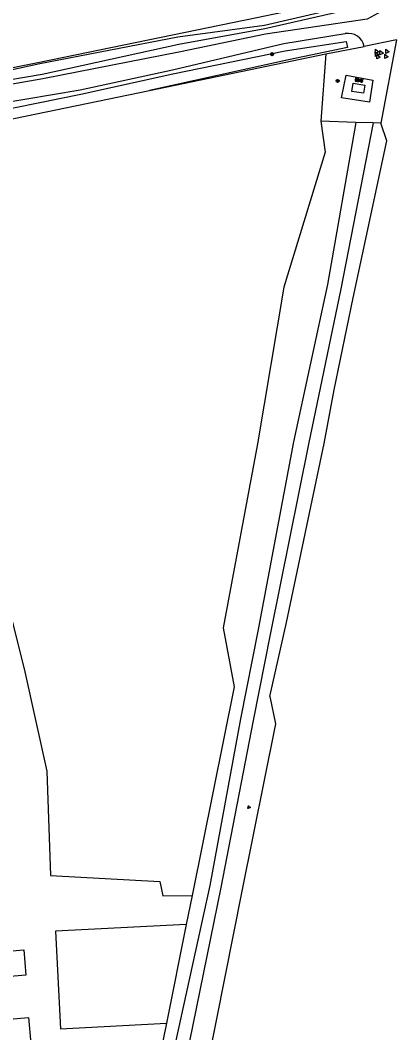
# Model space of a CAD drawing. Extents: x 126000 to 131009, y 393000 to 395500.
# Drawn here: x 128243.4 to 128339.8, y 395027 to 395288.7 of the extents above; entities that cross this region are included whole.
import ezdxf

# ---------------------------------------------------------------- set-up
doc = ezdxf.new("R2010")
doc.units = 0
for name, color, linetype in [('gg-afsc-draadraster', 7, 'Continuous'), ('gg-knt-onverhard', 7, 'Continuous'), ('gg-kntw-greppel-droge sloot', 7, 'Continuous'), ('gg-kwrk-betonelement', 7, 'Continuous'), ('gt-grn-groengrens', 7, 'Continuous'), ('gt-symb-boom', 7, 'Continuous'), ('gt-symb-groenvak', 7, 'Continuous'), ('gt-symb-overige verharding', 7, 'Continuous'), ('gt-symb-waterafsluiter', 7, 'Continuous')]:
    doc.layers.add(name, color=color, linetype=linetype)

# ---------------------------------------------------------------- blocks, each defined once
blk = doc.blocks.new('gt0-BOOM')
at = {"layer": 'gt-symb-boom'}
for radius in [0.4, 0.2]:
    blk.add_circle((0, 0), radius, dxfattribs=at)
blk = doc.blocks.new('gt0-OVH')
at = {"layer": 'gt-symb-overige verharding'}
for points in [[(-0.97, 0.3), (-0.97, 0.31), (-0.96, 0.32), (-0.97, 0.33), (-0.97, 0.34), (-0.98, 0.35), (-0.99, 0.35), (-1, 0.36), (-1.01, 0.35), (-1.02, 0.35), (-1.03, 0.34), (-1.03, 0.33), (-1.04, 0.32), (-1.03, 0.31), (-1.03, 0.3), (-1.02, 0.29), (-1.01, 0.29), (-1, 0.28), (-0.99, 0.29), (-0.98, 0.29)], [(-0.87, 0.11), (-0.87, 0.12), (-0.86, 0.13), (-0.87, 0.14), (-0.87, 0.15), (-0.88, 0.16), (-0.89, 0.16), (-0.9, 0.16), (-0.91, 0.16), (-0.92, 0.16), (-0.93, 0.15), (-0.93, 0.14), (-0.94, 0.13), (-0.93, 0.12), (-0.93, 0.11), (-0.92, 0.1), (-0.91, 0.09), (-0.9, 0.09), (-0.89, 0.09), (-0.88, 0.1)], [(-0.77, 0.3), (-0.77, 0.31), (-0.76, 0.32), (-0.77, 0.33), (-0.77, 0.34), (-0.78, 0.35), (-0.79, 0.35), (-0.8, 0.36), (-0.81, 0.35), (-0.82, 0.35), (-0.83, 0.34), (-0.83, 0.33), (-0.84, 0.32), (-0.83, 0.31), (-0.83, 0.3), (-0.82, 0.29), (-0.81, 0.29), (-0.8, 0.28), (-0.79, 0.29), (-0.78, 0.29)], [(-0.67, 0.11), (-0.67, 0.12), (-0.66, 0.13), (-0.67, 0.14), (-0.67, 0.15), (-0.68, 0.16), (-0.69, 0.16), (-0.7, 0.16), (-0.71, 0.16), (-0.72, 0.16), (-0.73, 0.15), (-0.73, 0.14), (-0.74, 0.13), (-0.73, 0.12), (-0.73, 0.11), (-0.72, 0.1), (-0.71, 0.09), (-0.7, 0.09), (-0.69, 0.09), (-0.68, 0.1)], [(-0.57, 0.3), (-0.57, 0.31), (-0.56, 0.32), (-0.57, 0.33), (-0.57, 0.34), (-0.58, 0.35), (-0.59, 0.35), (-0.6, 0.36), (-0.61, 0.35), (-0.62, 0.35), (-0.63, 0.34), (-0.63, 0.33), (-0.64, 0.32), (-0.63, 0.31), (-0.63, 0.3), (-0.62, 0.29), (-0.61, 0.29), (-0.6, 0.28), (-0.59, 0.29), (-0.58, 0.29)], [(-0.47, 0.11), (-0.47, 0.12), (-0.46, 0.13), (-0.47, 0.14), (-0.47, 0.15), (-0.48, 0.16), (-0.49, 0.16), (-0.5, 0.16), (-0.51, 0.16), (-0.52, 0.16), (-0.53, 0.15), (-0.53, 0.14), (-0.54, 0.13), (-0.53, 0.12), (-0.53, 0.11), (-0.52, 0.1), (-0.51, 0.09), (-0.5, 0.09), (-0.49, 0.09), (-0.48, 0.1)], [(-0.37, 0.3), (-0.37, 0.31), (-0.36, 0.32), (-0.37, 0.33), (-0.37, 0.34), (-0.38, 0.35), (-0.39, 0.35), (-0.4, 0.36), (-0.41, 0.35), (-0.42, 0.35), (-0.43, 0.34), (-0.43, 0.33), (-0.44, 0.32), (-0.43, 0.31), (-0.43, 0.3), (-0.42, 0.29), (-0.41, 0.29), (-0.4, 0.28), (-0.39, 0.29), (-0.38, 0.29)], [(-0.27, 0.11), (-0.27, 0.12), (-0.26, 0.13), (-0.27, 0.14), (-0.27, 0.15), (-0.28, 0.16), (-0.29, 0.16), (-0.3, 0.16), (-0.31, 0.16), (-0.32, 0.16), (-0.33, 0.15), (-0.33, 0.14), (-0.34, 0.13), (-0.33, 0.12), (-0.33, 0.11), (-0.32, 0.1), (-0.31, 0.09), (-0.3, 0.09), (-0.29, 0.09), (-0.28, 0.1)], [(-0.17, 0.3), (-0.17, 0.31), (-0.16, 0.32), (-0.17, 0.33), (-0.17, 0.34), (-0.18, 0.35), (-0.19, 0.35), (-0.2, 0.36), (-0.21, 0.35), (-0.22, 0.35), (-0.23, 0.34), (-0.23, 0.33), (-0.24, 0.32), (-0.23, 0.31), (-0.23, 0.3), (-0.22, 0.29), (-0.21, 0.29), (-0.2, 0.28), (-0.19, 0.29), (-0.18, 0.29)], [(-0.07, 0.11), (-0.07, 0.12), (-0.06, 0.13), (-0.07, 0.14), (-0.07, 0.15), (-0.08, 0.16), (-0.09, 0.16), (-0.1, 0.16), (-0.11, 0.16), (-0.12, 0.16), (-0.13, 0.15), (-0.13, 0.14), (-0.14, 0.13), (-0.13, 0.12), (-0.13, 0.11), (-0.12, 0.1), (-0.11, 0.09), (-0.1, 0.09), (-0.09, 0.09), (-0.08, 0.1)], [(0.03, 0.3), (0.03, 0.31), (0.04, 0.32), (0.03, 0.33), (0.03, 0.34), (0.02, 0.35), (0.01, 0.35), (0, 0.36), (-0.01, 0.35), (-0.02, 0.35), (-0.03, 0.34), (-0.03, 0.33), (-0.04, 0.32), (-0.03, 0.31), (-0.03, 0.3), (-0.02, 0.29), (-0.01, 0.29), (0, 0.28), (0.01, 0.29), (0.02, 0.29)], [(0.13, 0.11), (0.13, 0.12), (0.14, 0.13), (0.13, 0.14), (0.13, 0.15), (0.12, 0.16), (0.11, 0.16), (0.1, 0.16), (0.09, 0.16), (0.08, 0.16), (0.07, 0.15), (0.07, 0.14), (0.06, 0.13), (0.07, 0.12), (0.07, 0.11), (0.08, 0.1), (0.09, 0.09), (0.1, 0.09), (0.11, 0.09), (0.12, 0.1)], [(0.23, 0.3), (0.23, 0.31), (0.24, 0.32), (0.23, 0.33), (0.23, 0.34), (0.22, 0.35), (0.21, 0.35), (0.2, 0.36), (0.19, 0.35), (0.18, 0.35), (0.17, 0.34), (0.17, 0.33), (0.16, 0.32), (0.17, 0.31), (0.17, 0.3), (0.18, 0.29), (0.19, 0.29), (0.2, 0.28), (0.21, 0.29), (0.22, 0.29)], [(0.33, 0.11), (0.33, 0.12), (0.34, 0.13), (0.33, 0.14), (0.33, 0.15), (0.32, 0.16), (0.31, 0.16), (0.3, 0.16), (0.29, 0.16), (0.28, 0.16), (0.27, 0.15), (0.27, 0.14), (0.26, 0.13), (0.27, 0.12), (0.27, 0.11), (0.28, 0.1), (0.29, 0.09), (0.3, 0.09), (0.31, 0.09), (0.32, 0.1)], [(0.43, 0.3), (0.43, 0.31), (0.44, 0.32), (0.43, 0.33), (0.43, 0.34), (0.42, 0.35), (0.41, 0.35), (0.4, 0.36), (0.39, 0.35), (0.38, 0.35), (0.37, 0.34), (0.37, 0.33), (0.36, 0.32), (0.37, 0.31), (0.37, 0.3), (0.38, 0.29), (0.39, 0.29), (0.4, 0.28), (0.41, 0.29), (0.42, 0.29)], [(0.53, 0.11), (0.53, 0.12), (0.54, 0.13), (0.53, 0.14), (0.53, 0.15), (0.52, 0.16), (0.51, 0.16), (0.5, 0.16), (0.49, 0.16), (0.48, 0.16), (0.47, 0.15), (0.47, 0.14), (0.46, 0.13), (0.47, 0.12), (0.47, 0.11), (0.48, 0.1), (0.49, 0.09), (0.5, 0.09), (0.51, 0.09), (0.52, 0.1)], [(0.63, 0.3), (0.63, 0.31), (0.64, 0.32), (0.63, 0.33), (0.63, 0.34), (0.62, 0.35), (0.61, 0.35), (0.6, 0.36), (0.59, 0.35), (0.58, 0.35), (0.57, 0.34), (0.57, 0.33), (0.56, 0.32), (0.57, 0.31), (0.57, 0.3), (0.58, 0.29), (0.59, 0.29), (0.6, 0.28), (0.61, 0.29), (0.62, 0.29)], [(0.73, 0.11), (0.73, 0.12), (0.74, 0.13), (0.73, 0.14), (0.73, 0.15), (0.72, 0.16), (0.71, 0.16), (0.7, 0.16), (0.69, 0.16), (0.68, 0.16), (0.67, 0.15), (0.67, 0.14), (0.66, 0.13), (0.67, 0.12), (0.67, 0.11), (0.68, 0.1), (0.69, 0.09), (0.7, 0.09), (0.71, 0.09), (0.72, 0.1)], [(0.83, 0.3), (0.83, 0.31), (0.84, 0.32), (0.83, 0.33), (0.83, 0.34), (0.82, 0.35), (0.81, 0.35), (0.8, 0.36), (0.79, 0.35), (0.78, 0.35), (0.77, 0.34), (0.77, 0.33), (0.76, 0.32), (0.77, 0.31), (0.77, 0.3), (0.78, 0.29), (0.79, 0.29), (0.8, 0.28), (0.81, 0.29), (0.82, 0.29)], [(0.93, 0.11), (0.93, 0.12), (0.94, 0.13), (0.93, 0.14), (0.93, 0.15), (0.92, 0.16), (0.91, 0.16), (0.9, 0.16), (0.89, 0.16), (0.88, 0.16), (0.87, 0.15), (0.87, 0.14), (0.86, 0.13), (0.87, 0.12), (0.87, 0.11), (0.88, 0.1), (0.89, 0.09), (0.9, 0.09), (0.91, 0.09), (0.92, 0.1)], [(1.03, 0.3), (1.03, 0.31), (1.04, 0.32), (1.03, 0.33), (1.03, 0.34), (1.02, 0.35), (1.01, 0.35), (1, 0.36), (0.99, 0.35), (0.98, 0.35), (0.97, 0.34), (0.97, 0.33), (0.96, 0.32), (0.97, 0.31), (0.97, 0.3), (0.98, 0.29), (0.99, 0.29), (1, 0.28), (1.01, 0.29), (1.02, 0.29)], [(-0.97, -0.14), (-0.97, -0.13), (-0.96, -0.12), (-0.97, -0.11), (-0.97, -0.1), (-0.98, -0.09), (-0.99, -0.09), (-1, -0.08), (-1.01, -0.09), (-1.02, -0.09), (-1.03, -0.1), (-1.03, -0.11), (-1.04, -0.12), (-1.03, -0.13), (-1.03, -0.14), (-1.02, -0.15), (-1.01, -0.15), (-1, -0.16), (-0.99, -0.15), (-0.98, -0.15)], [(-0.87, -0.33), (-0.87, -0.32), (-0.86, -0.31), (-0.87, -0.3), (-0.87, -0.29), (-0.88, -0.28), (-0.89, -0.28), (-0.9, -0.28), (-0.91, -0.28), (-0.92, -0.28), (-0.93, -0.29), (-0.93, -0.3), (-0.94, -0.31), (-0.93, -0.32), (-0.93, -0.33), (-0.92, -0.34), (-0.91, -0.35), (-0.9, -0.35), (-0.89, -0.35), (-0.88, -0.34)], [(-0.77, -0.14), (-0.77, -0.13), (-0.76, -0.12), (-0.77, -0.11), (-0.77, -0.1), (-0.78, -0.09), (-0.79, -0.09), (-0.8, -0.08), (-0.81, -0.09), (-0.82, -0.09), (-0.83, -0.1), (-0.83, -0.11), (-0.84, -0.12), (-0.83, -0.13), (-0.83, -0.14), (-0.82, -0.15), (-0.81, -0.15), (-0.8, -0.16), (-0.79, -0.15), (-0.78, -0.15)], [(-0.67, -0.33), (-0.67, -0.32), (-0.66, -0.31), (-0.67, -0.3), (-0.67, -0.29), (-0.68, -0.28), (-0.69, -0.28), (-0.7, -0.28), (-0.71, -0.28), (-0.72, -0.28), (-0.73, -0.29), (-0.73, -0.3), (-0.74, -0.31), (-0.73, -0.32), (-0.73, -0.33), (-0.72, -0.34), (-0.71, -0.35), (-0.7, -0.35), (-0.69, -0.35), (-0.68, -0.34)], [(-0.57, -0.14), (-0.57, -0.13), (-0.56, -0.12), (-0.57, -0.11), (-0.57, -0.1), (-0.58, -0.09), (-0.59, -0.09), (-0.6, -0.08), (-0.61, -0.09), (-0.62, -0.09), (-0.63, -0.1), (-0.63, -0.11), (-0.64, -0.12), (-0.63, -0.13), (-0.63, -0.14), (-0.62, -0.15), (-0.61, -0.15), (-0.6, -0.16), (-0.59, -0.15), (-0.58, -0.15)], [(-0.47, -0.33), (-0.47, -0.32), (-0.46, -0.31), (-0.47, -0.3), (-0.47, -0.29), (-0.48, -0.28), (-0.49, -0.28), (-0.5, -0.28), (-0.51, -0.28), (-0.52, -0.28), (-0.53, -0.29), (-0.53, -0.3), (-0.54, -0.31), (-0.53, -0.32), (-0.53, -0.33), (-0.52, -0.34), (-0.51, -0.35), (-0.5, -0.35), (-0.49, -0.35), (-0.48, -0.34)], [(-0.37, -0.14), (-0.37, -0.13), (-0.36, -0.12), (-0.37, -0.11), (-0.37, -0.1), (-0.38, -0.09), (-0.39, -0.09), (-0.4, -0.08), (-0.41, -0.09), (-0.42, -0.09), (-0.43, -0.1), (-0.43, -0.11), (-0.44, -0.12), (-0.43, -0.13), (-0.43, -0.14), (-0.42, -0.15), (-0.41, -0.15), (-0.4, -0.16), (-0.39, -0.15), (-0.38, -0.15)], [(-0.27, -0.33), (-0.27, -0.32), (-0.26, -0.31), (-0.27, -0.3), (-0.27, -0.29), (-0.28, -0.28), (-0.29, -0.28), (-0.3, -0.28), (-0.31, -0.28), (-0.32, -0.28), (-0.33, -0.29), (-0.33, -0.3), (-0.34, -0.31), (-0.33, -0.32), (-0.33, -0.33), (-0.32, -0.34), (-0.31, -0.35), (-0.3, -0.35), (-0.29, -0.35), (-0.28, -0.34)], [(-0.17, -0.14), (-0.17, -0.13), (-0.16, -0.12), (-0.17, -0.11), (-0.17, -0.1), (-0.18, -0.09), (-0.19, -0.09), (-0.2, -0.08), (-0.21, -0.09), (-0.22, -0.09), (-0.23, -0.1), (-0.23, -0.11), (-0.24, -0.12), (-0.23, -0.13), (-0.23, -0.14), (-0.22, -0.15), (-0.21, -0.15), (-0.2, -0.16), (-0.19, -0.15), (-0.18, -0.15)], [(-0.07, -0.33), (-0.07, -0.32), (-0.06, -0.31), (-0.07, -0.3), (-0.07, -0.29), (-0.08, -0.28), (-0.09, -0.28), (-0.1, -0.28), (-0.11, -0.28), (-0.12, -0.28), (-0.13, -0.29), (-0.13, -0.3), (-0.14, -0.31), (-0.13, -0.32), (-0.13, -0.33), (-0.12, -0.34), (-0.11, -0.35), (-0.1, -0.35), (-0.09, -0.35), (-0.08, -0.34)], [(0.03, -0.14), (0.03, -0.13), (0.04, -0.12), (0.03, -0.11), (0.03, -0.1), (0.02, -0.09), (0.01, -0.09), (0, -0.08), (-0.01, -0.09), (-0.02, -0.09), (-0.03, -0.1), (-0.03, -0.11), (-0.04, -0.12), (-0.03, -0.13), (-0.03, -0.14), (-0.02, -0.15), (-0.01, -0.15), (0, -0.16), (0.01, -0.15), (0.02, -0.15)], [(0.13, -0.33), (0.13, -0.32), (0.14, -0.31), (0.13, -0.3), (0.13, -0.29), (0.12, -0.28), (0.11, -0.28), (0.1, -0.28), (0.09, -0.28), (0.08, -0.28), (0.07, -0.29), (0.07, -0.3), (0.06, -0.31), (0.07, -0.32), (0.07, -0.33), (0.08, -0.34), (0.09, -0.35), (0.1, -0.35), (0.11, -0.35), (0.12, -0.34)], [(0.23, -0.14), (0.23, -0.13), (0.24, -0.12), (0.23, -0.11), (0.23, -0.1), (0.22, -0.09), (0.21, -0.09), (0.2, -0.08), (0.19, -0.09), (0.18, -0.09), (0.17, -0.1), (0.17, -0.11), (0.16, -0.12), (0.17, -0.13), (0.17, -0.14), (0.18, -0.15), (0.19, -0.15), (0.2, -0.16), (0.21, -0.15), (0.22, -0.15)], [(0.33, -0.33), (0.33, -0.32), (0.34, -0.31), (0.33, -0.3), (0.33, -0.29), (0.32, -0.28), (0.31, -0.28), (0.3, -0.28), (0.29, -0.28), (0.28, -0.28), (0.27, -0.29), (0.27, -0.3), (0.26, -0.31), (0.27, -0.32), (0.27, -0.33), (0.28, -0.34), (0.29, -0.35), (0.3, -0.35), (0.31, -0.35), (0.32, -0.34)], [(0.43, -0.14), (0.43, -0.13), (0.44, -0.12), (0.43, -0.11), (0.43, -0.1), (0.42, -0.09), (0.41, -0.09), (0.4, -0.08), (0.39, -0.09), (0.38, -0.09), (0.37, -0.1), (0.37, -0.11), (0.36, -0.12), (0.37, -0.13), (0.37, -0.14), (0.38, -0.15), (0.39, -0.15), (0.4, -0.16), (0.41, -0.15), (0.42, -0.15)], [(0.53, -0.33), (0.53, -0.32), (0.54, -0.31), (0.53, -0.3), (0.53, -0.29), (0.52, -0.28), (0.51, -0.28), (0.5, -0.28), (0.49, -0.28), (0.48, -0.28), (0.47, -0.29), (0.47, -0.3), (0.46, -0.31), (0.47, -0.32), (0.47, -0.33), (0.48, -0.34), (0.49, -0.35), (0.5, -0.35), (0.51, -0.35), (0.52, -0.34)], [(0.63, -0.14), (0.63, -0.13), (0.64, -0.12), (0.63, -0.11), (0.63, -0.1), (0.62, -0.09), (0.61, -0.09), (0.6, -0.08), (0.59, -0.09), (0.58, -0.09), (0.57, -0.1), (0.57, -0.11), (0.56, -0.12), (0.57, -0.13), (0.57, -0.14), (0.58, -0.15), (0.59, -0.15), (0.6, -0.16), (0.61, -0.15), (0.62, -0.15)], [(0.73, -0.33), (0.73, -0.32), (0.74, -0.31), (0.73, -0.3), (0.73, -0.29), (0.72, -0.28), (0.71, -0.28), (0.7, -0.28), (0.69, -0.28), (0.68, -0.28), (0.67, -0.29), (0.67, -0.3), (0.66, -0.31), (0.67, -0.32), (0.67, -0.33), (0.68, -0.34), (0.69, -0.35), (0.7, -0.35), (0.71, -0.35), (0.72, -0.34)], [(0.83, -0.14), (0.83, -0.13), (0.84, -0.12), (0.83, -0.11), (0.83, -0.1), (0.82, -0.09), (0.81, -0.09), (0.8, -0.08), (0.79, -0.09), (0.78, -0.09), (0.77, -0.1), (0.77, -0.11), (0.76, -0.12), (0.77, -0.13), (0.77, -0.14), (0.78, -0.15), (0.79, -0.15), (0.8, -0.16), (0.81, -0.15), (0.82, -0.15)], [(0.93, -0.33), (0.93, -0.32), (0.94, -0.31), (0.93, -0.3), (0.93, -0.29), (0.92, -0.28), (0.91, -0.28), (0.9, -0.28), (0.89, -0.28), (0.88, -0.28), (0.87, -0.29), (0.87, -0.3), (0.86, -0.31), (0.87, -0.32), (0.87, -0.33), (0.88, -0.34), (0.89, -0.35), (0.9, -0.35), (0.91, -0.35), (0.92, -0.34)], [(1.03, -0.14), (1.03, -0.13), (1.04, -0.12), (1.03, -0.11), (1.03, -0.1), (1.02, -0.09), (1.01, -0.09), (1, -0.08), (0.99, -0.09), (0.98, -0.09), (0.97, -0.1), (0.97, -0.11), (0.96, -0.12), (0.97, -0.13), (0.97, -0.14), (0.98, -0.15), (0.99, -0.15), (1, -0.16), (1.01, -0.15), (1.02, -0.15)]]:
    blk.add_lwpolyline(points, close=True, dxfattribs=at)
blk = doc.blocks.new('gt0-WAFSL')
at = {"layer": 'gt-symb-waterafsluiter'}
for p, q in [((-0.5, -0.33), (0, 0.67)), ((0, 0.67), (0.5, -0.33)), ((0.5, -0.33), (-0.5, -0.33))]:
    blk.add_line(p, q, dxfattribs=at)
blk = doc.blocks.new('gt0-GRVAK')
at = {"layer": 'gt-symb-groenvak'}
for p, q in [((-0.11, 0.19), (-0.23, 0.24)), ((-0.18, 0.15), (0.09, 0.15)), ((-0.09, 0.21), (-0.16, 0.32)), ((-0.05, 0.21), (-0.05, 0.39)), ((0, 0.21), (0.06, 0.32)), ((0.01, 0.19), (0.13, 0.24)), ((0.26, -0.05), (0.2, 0.06)), ((0.3, -0.05), (0.3, 0.13)), ((0.35, -0.05), (0.41, 0.06)), ((-0.25, -0.23), (-0.36, -0.18)), ((-0.32, -0.26), (-0.05, -0.26)), ((-0.23, -0.21), (-0.29, -0.1)), ((-0.18, -0.2), (-0.18, -0.02)), ((-0.14, -0.21), (-0.07, -0.1)), ((-0.12, -0.23), (0, -0.18)), ((0.24, -0.07), (0.12, -0.02)), ((0.17, -0.11), (0.44, -0.11)), ((0.37, -0.07), (0.49, -0.02))]:
    blk.add_line(p, q, dxfattribs=at)

msp = doc.modelspace()

# ---------------------------------------------------------------- linework, layer by layer
at = {"layer": 'gg-afsc-draadraster'}
for p, q in [((128340.78, 395283.62), (128336.68, 395262.07)), ((128322.49, 395280.01), (128332.4, 395281.91)), ((128276.89, 395270.53), (128322.49, 395280.01)), ((128322.49, 395280.01), (128321.17, 395262.55)), ((128330.24, 395262.27), (128321.17, 395262.55)), ((128334.74, 395262.13), (128330.24, 395262.27)), ((128336.68, 395262.07), (128334.74, 395262.13))]:
    msp.add_line(p, q, dxfattribs=at)
for points in [[(128317.88, 395292.06), (128304.65, 395289.32), (128248.45, 395277.77), (128233.66, 395274.84), (128232.51, 395274.66)], [(128162.49, 395246.99), (128200.61, 395254.78), (128231.28, 395261.1), (128276.89, 395270.53)], [(128307.99, 395113.9), (128312.29, 395133.04), (128322.06, 395179.28), (128324.65, 395193.17), (128329.56, 395216.94), (128338.24, 395257.5), (128336.68, 395262.07)], [(128309.42, 395106.81), (128300.76, 395063.58), (128291.93, 395019.26), (128290.64, 395012.51)]]:
    msp.add_lwpolyline(points, dxfattribs=at)
at = {"layer": 'gg-knt-onverhard'}
msp.add_line((128340.78, 395283.62), (128332.4, 395281.91), dxfattribs=at)
for points in [[(128337.89, 395295.24), (128337.53, 395292.68), (128336.02, 395290.49), (128333.14, 395288.99), (128306.91, 395285.06), (128284.85, 395280.53), (128249.32, 395273.55), (128233.4, 395270.76), (128230.37, 395271.99), (128229.01, 395274.11)], [(128152.76, 395250.46), (128178.11, 395255.51), (128190.28, 395258.2), (128199.43, 395259.6), (128230.19, 395265.88), (128258.9, 395270.71), (128282.84, 395275.89), (128311.63, 395282.63), (128327.5, 395285.22)], [(128327.75, 395274.47), (128334.63, 395273.23), (128333.75, 395267.54), (128326.53, 395268.66), (128327.75, 395274.47)], [(128330.24, 395262.27), (128322.87, 395220.36), (128314.08, 395179.73), (128304.94, 395131.17), (128300.37, 395108.11), (128292.51, 395065.08), (128282.72, 395020.64), (128281.14, 395011.17)], [(128334.74, 395262.13), (128326.33, 395219.24), (128318, 395179.08), (128308.2, 395130.36), (128303.72, 395107.73), (128295.3, 395064.53), (128286.24, 395020.15), (128284.89, 395012.06)]]:
    msp.add_lwpolyline(points, dxfattribs=at)
msp.add_arc((128328.28, 395281.09), 4.2, 11.2815, 100.7144, dxfattribs=at)
at = {"layer": 'gg-kntw-greppel-droge sloot'}
for points in [[(128248.52, 395277.37), (128235.43, 395274.56), (128235.87, 395272.49), (128249.08, 395274.78), (128284.49, 395282.46), (128306.66, 395286.51), (128337, 395293.4), (128337.1, 395294.47), (128306.58, 395287.28), (128284.16, 395284.31), (128248.52, 395277.37)], [(128162.49, 395246.99), (128161.98, 395249.49), (128194.74, 395256.52), (128218.82, 395261.39), (128230.98, 395263.91), (128259.09, 395269.55), (128282.93, 395274.81), (128311.93, 395280.75), (128327.73, 395283.22), (128328.09, 395281.64), (128312.85, 395278.45), (128276.89, 395270.53)]]:
    msp.add_lwpolyline(points, dxfattribs=at)
at = {"layer": 'gg-kwrk-betonelement'}
msp.add_lwpolyline([(128329.18, 395270.26), (128329.53, 395272.4), (128332.55, 395271.9), (128332.19, 395269.79), (128329.18, 395270.26)], dxfattribs=at)
at = {"layer": 'gt-grn-groengrens'}
for p, q in [((128307.99, 395113.9), (128309.42, 395106.81)), ((128287.87, 395062.49), (128286.36, 395054.98)), ((128286.36, 395054.98), (128281.25, 395029.43)), ((128281.25, 395029.43), (128277.57, 395011.02))]:
    msp.add_line(p, q, dxfattribs=at)
for points in [[(128321.17, 395262.55), (128322.31, 395254.62), (128311.61, 395219.71), (128304.76, 395179.17), (128295.92, 395131.61), (128298.8, 395116.43), (128287.87, 395062.49)], [(128163.28, 395229.22), (128178.71, 395223.67), (128192.64, 395216.83), (128199.06, 395211.74), (128206.81, 395202.73), (128224.89, 395184.09), (128232.98, 395169.26), (128236.42, 395152.76), (128244.67, 395120.31), (128250.34, 395094.61), (128251.3, 395067.66), (128279.53, 395066.08), (128280.28, 395062.41), (128287.87, 395062.49)], [(128286.36, 395054.98), (128252.55, 395053.23), (128253.85, 395028.02), (128281.25, 395029.43)], [(128183.94, 395043.21), (128244.35, 395048.44), (128244.91, 395041.91), (128184.52, 395036.68)], [(128185.5, 395025.69), (128245.61, 395030.9), (128246.19, 395024.24), (128186.09, 395019.04)]]:
    msp.add_lwpolyline(points, dxfattribs=at)

# ---------------------------------------------------------------- block references
at = {"layer": 'gt-symb-boom'}
for p in [(128308.53, 395279.9), (128325.51, 395273)]:
    msp.add_blockref('gt0-BOOM', p, dxfattribs=at)
at = {"layer": 'gt-symb-groenvak'}
msp.add_blockref('gt0-GRVAK', (128302.55, 395085.3), dxfattribs=at)
at = {"layer": 'gt-symb-overige verharding', "rotation": -9.029198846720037}
msp.add_blockref('gt0-OVH', (128331.02, 395273.15), dxfattribs=at)
at = {"layer": 'gt-symb-waterafsluiter'}
for p, rotation in [((128335.58, 395280.62), 25.283480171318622), ((128335.63, 395279.82), 25.283480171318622), ((128336.76, 395280.28), 25.283480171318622), ((128338.29, 395280.57), 25.283480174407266), ((128335.95, 395279.21), 25.283480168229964), ((128338.02, 395279.3), 25.283480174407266)]:
    msp.add_blockref('gt0-WAFSL', p, dxfattribs=dict(at, rotation=rotation))

doc.saveas('drawing.dxf')
